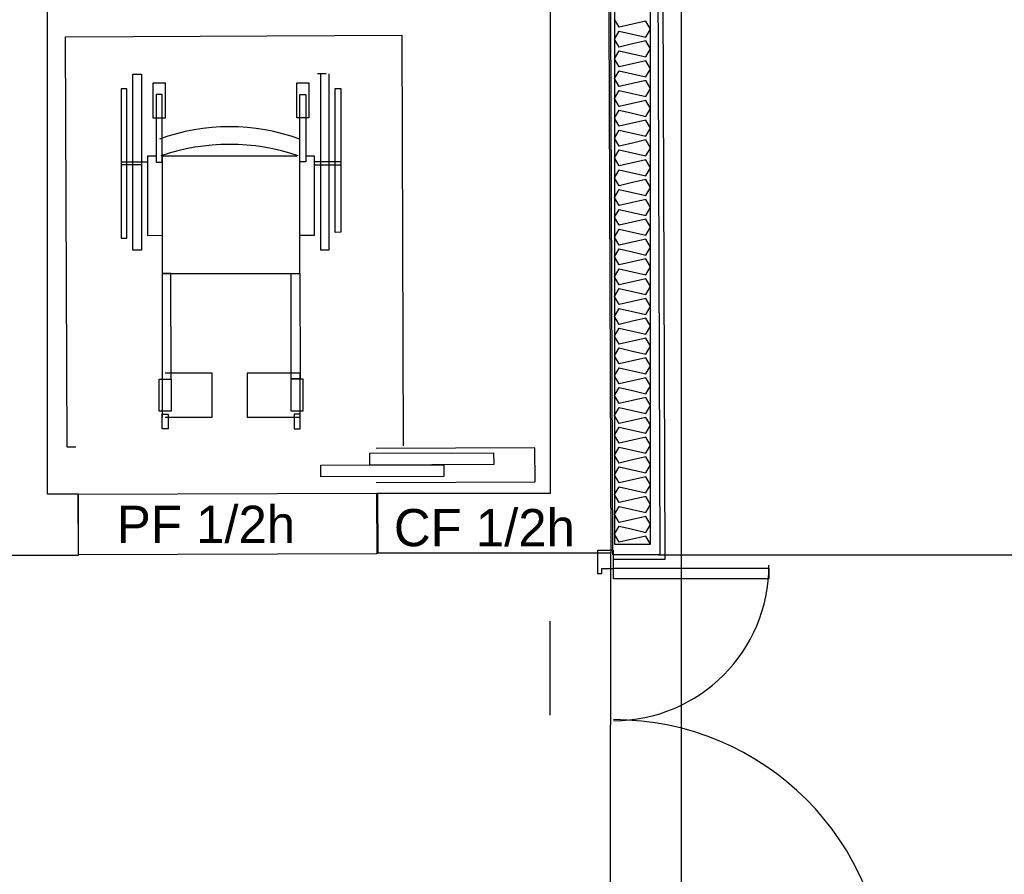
# Model space of a CAD drawing. Header units: millimetres. Extents: x -15 to 127, y -65 to 67.
# Tile 473 of 476: x 114.859 to 115.195, y 29.954 to 30.245. Entities that reach past the tile are written whole.
import ezdxf

# ---------------------------------------------------------------- set-up
doc = ezdxf.new("R2010")
doc.units = ezdxf.units.MM
doc.header["$MEASUREMENT"] = 0
doc.linetypes.add('PC_DASH_1', pattern=[0.638889, 0.277778, -0.083333, 0.055556, -0.083333, 0.055556, -0.083333])
doc.layers.add('Calque 5', color=7, linetype='Continuous')
doc.styles.get("Standard").update_dxf_attribs({"font": 'BKANT.TTF'})

msp = doc.modelspace()

# ---------------------------------------------------------------- linework, layer by layer
at = {"layer": 'Calque 5', "color": 0}
for p, q in [((115.07922, 30.06106), (115.07844, 30.29503)), ((115.07922, 30.06106), (115.07844, 30.29503)), ((114.89769, 30.16651), (114.89766, 30.22651)), ((114.89766, 30.22651), (114.90066, 30.22651)), ((114.89769, 30.16651), (114.89766, 30.22651)), ((114.89766, 30.22651), (114.90066, 30.22651)), ((114.89769, 30.16651), (114.89766, 30.22651)), ((114.89766, 30.22651), (114.90066, 30.22651)), ((114.89769, 30.16651), (114.89766, 30.22651)), ((114.89766, 30.22651), (114.90066, 30.22651)), ((114.90066, 30.22651), (114.90069, 30.16651)), ((114.90066, 30.22651), (114.90069, 30.16651)), ((114.90066, 30.22651), (114.90069, 30.16651)), ((114.90066, 30.22651), (114.90069, 30.16651)), ((114.96366, 30.22654), (114.96066, 30.22654)), ((114.96366, 30.22654), (114.96066, 30.22654)), ((114.96366, 30.22654), (114.96066, 30.22654)), ((114.96366, 30.22654), (114.96066, 30.22654)), ((114.96166, 30.22654), (114.96169, 30.16654)), ((114.96166, 30.22654), (114.96169, 30.16654)), ((114.96166, 30.22654), (114.96169, 30.16654)), ((114.96166, 30.22654), (114.96169, 30.16654)), ((114.96469, 30.16654), (114.96466, 30.22654)), ((114.96469, 30.16654), (114.96466, 30.22654)), ((114.96469, 30.16654), (114.96466, 30.22654)), ((114.96469, 30.16654), (114.96466, 30.22654)), ((114.90466, 30.22351), (114.90866, 30.22352)), ((114.90466, 30.22351), (114.90866, 30.22352)), ((114.90466, 30.22351), (114.90866, 30.22352)), ((114.90466, 30.22351), (114.90866, 30.22352)), ((114.90466, 30.21151), (114.90466, 30.22351)), ((114.90466, 30.21151), (114.90466, 30.22351)), ((114.90466, 30.21151), (114.90466, 30.22351)), ((114.90466, 30.21151), (114.90466, 30.22351)), ((114.90866, 30.22352), (114.90866, 30.21152)), ((114.90866, 30.22352), (114.90866, 30.21152)), ((114.90866, 30.22352), (114.90866, 30.21152)), ((114.90866, 30.22352), (114.90866, 30.21152)), ((114.95366, 30.21154), (114.95366, 30.22354)), ((114.95366, 30.22354), (114.95766, 30.22354)), ((114.95366, 30.21154), (114.95366, 30.22354)), ((114.95366, 30.22354), (114.95766, 30.22354)), ((114.95366, 30.21154), (114.95366, 30.22354)), ((114.95366, 30.22354), (114.95766, 30.22354)), ((114.95366, 30.21154), (114.95366, 30.22354)), ((114.95366, 30.22354), (114.95766, 30.22354)), ((114.95766, 30.22354), (114.95766, 30.21154)), ((114.95766, 30.22354), (114.95766, 30.21154)), ((114.95766, 30.22354), (114.95766, 30.21154)), ((114.95766, 30.22354), (114.95766, 30.21154)), ((114.89366, 30.22151), (114.89368, 30.17051)), ((114.89566, 30.22151), (114.89366, 30.22151)), ((114.89366, 30.22151), (114.89368, 30.17051)), ((114.89566, 30.22151), (114.89366, 30.22151)), ((114.89366, 30.22151), (114.89368, 30.17051)), ((114.89566, 30.22151), (114.89366, 30.22151)), ((114.89366, 30.22151), (114.89368, 30.17051)), ((114.89566, 30.22151), (114.89366, 30.22151)), ((114.89568, 30.17051), (114.89566, 30.22151)), ((114.89568, 30.17051), (114.89566, 30.22151)), ((114.89568, 30.17051), (114.89566, 30.22151)), ((114.89568, 30.17051), (114.89566, 30.22151)), ((114.90766, 30.21952), (114.90566, 30.21952)), ((114.90566, 30.21952), (114.90567, 30.19652)), ((114.90766, 30.21952), (114.90566, 30.21952)), ((114.90566, 30.21952), (114.90567, 30.19652)), ((114.90766, 30.21952), (114.90566, 30.21952)), ((114.90566, 30.21952), (114.90567, 30.19652)), ((114.90766, 30.21952), (114.90566, 30.21952)), ((114.90566, 30.21952), (114.90567, 30.19652)), ((114.90767, 30.19652), (114.90766, 30.21952)), ((114.90767, 30.19652), (114.90766, 30.21952)), ((114.90767, 30.19652), (114.90766, 30.21952)), ((114.90767, 30.19652), (114.90766, 30.21952)), ((114.95467, 30.19654), (114.95466, 30.21954)), ((114.95466, 30.21954), (114.95666, 30.21954)), ((114.95467, 30.19654), (114.95466, 30.21954)), ((114.95466, 30.21954), (114.95666, 30.21954)), ((114.95467, 30.19654), (114.95466, 30.21954)), ((114.95466, 30.21954), (114.95666, 30.21954)), ((114.95467, 30.19654), (114.95466, 30.21954)), ((114.95466, 30.21954), (114.95666, 30.21954)), ((114.95666, 30.21954), (114.95667, 30.19654)), ((114.95666, 30.21954), (114.95667, 30.19654)), ((114.95666, 30.21954), (114.95667, 30.19654)), ((114.95666, 30.21954), (114.95667, 30.19654)), ((114.96666, 30.22154), (114.96866, 30.22155)), ((114.96666, 30.22154), (114.96866, 30.22155)), ((114.96666, 30.22154), (114.96866, 30.22155)), ((114.96666, 30.22154), (114.96866, 30.22155)), ((114.96668, 30.17254), (114.96666, 30.22154)), ((114.96668, 30.17254), (114.96666, 30.22154)), ((114.96668, 30.17254), (114.96666, 30.22154)), ((114.96668, 30.17254), (114.96666, 30.22154)), ((114.96866, 30.22155), (114.96868, 30.17255)), ((114.96866, 30.22155), (114.96868, 30.17255)), ((114.96866, 30.22155), (114.96868, 30.17255)), ((114.96866, 30.22155), (114.96868, 30.17255)), ((114.90866, 30.21152), (114.90466, 30.21151)), ((114.90866, 30.21152), (114.90466, 30.21151)), ((114.90866, 30.21152), (114.90466, 30.21151)), ((114.90866, 30.21152), (114.90466, 30.21151)), ((114.95766, 30.21154), (114.95366, 30.21154)), ((114.95766, 30.21154), (114.95366, 30.21154)), ((114.95766, 30.21154), (114.95366, 30.21154)), ((114.95766, 30.21154), (114.95366, 30.21154)), ((114.90267, 30.19651), (114.89367, 30.19651)), ((114.90267, 30.19651), (114.89367, 30.19651)), ((114.90267, 30.19651), (114.89367, 30.19651)), ((114.90267, 30.19651), (114.89367, 30.19651)), ((114.90567, 30.19852), (114.90267, 30.19851)), ((114.90567, 30.19852), (114.90267, 30.19851)), ((114.90567, 30.19852), (114.90267, 30.19851)), ((114.90567, 30.19852), (114.90267, 30.19851)), ((114.90267, 30.19851), (114.90268, 30.17151)), ((114.90267, 30.19851), (114.90268, 30.17151)), ((114.90267, 30.19851), (114.90268, 30.17151)), ((114.90267, 30.19851), (114.90268, 30.17151)), ((114.90567, 30.19652), (114.90767, 30.19652)), ((114.90567, 30.19652), (114.90767, 30.19652)), ((114.90567, 30.19652), (114.90767, 30.19652)), ((114.90567, 30.19652), (114.90767, 30.19652)), ((114.95367, 30.19854), (114.90767, 30.19852)), ((114.95367, 30.19854), (114.90767, 30.19852)), ((114.95367, 30.19854), (114.90767, 30.19852)), ((114.95367, 30.19854), (114.90767, 30.19852)), ((114.90767, 30.19852), (114.90769, 30.15852)), ((114.90767, 30.19852), (114.90769, 30.15852)), ((114.90767, 30.19852), (114.90769, 30.15852)), ((114.90767, 30.19852), (114.90769, 30.15852)), ((114.95469, 30.15854), (114.95467, 30.19854)), ((114.95469, 30.15854), (114.95467, 30.19854)), ((114.95469, 30.15854), (114.95467, 30.19854)), ((114.95469, 30.15854), (114.95467, 30.19854)), ((114.95667, 30.19654), (114.95467, 30.19654)), ((114.95667, 30.19654), (114.95467, 30.19654)), ((114.95667, 30.19654), (114.95467, 30.19654)), ((114.95667, 30.19654), (114.95467, 30.19654)), ((114.95967, 30.19854), (114.95667, 30.19854)), ((114.95967, 30.19854), (114.95667, 30.19854)), ((114.95967, 30.19854), (114.95667, 30.19854)), ((114.95967, 30.19854), (114.95667, 30.19854)), ((114.95968, 30.17154), (114.95967, 30.19854)), ((114.95968, 30.17154), (114.95967, 30.19854)), ((114.95968, 30.17154), (114.95967, 30.19854)), ((114.95968, 30.17154), (114.95967, 30.19854)), ((114.96867, 30.19655), (114.95967, 30.19654)), ((114.96867, 30.19655), (114.95967, 30.19654)), ((114.96867, 30.19655), (114.95967, 30.19654)), ((114.96867, 30.19655), (114.95967, 30.19654)), ((114.90067, 30.19551), (114.89367, 30.19551)), ((114.90067, 30.19551), (114.89367, 30.19551)), ((114.90067, 30.19551), (114.89367, 30.19551)), ((114.90067, 30.19551), (114.89367, 30.19551)), ((114.95967, 30.19554), (114.96867, 30.19555)), ((114.95967, 30.19554), (114.96867, 30.19555)), ((114.95967, 30.19554), (114.96867, 30.19555)), ((114.95967, 30.19554), (114.96867, 30.19555)), ((114.96868, 30.17255), (114.96668, 30.17254)), ((114.96868, 30.17255), (114.96668, 30.17254)), ((114.96868, 30.17255), (114.96668, 30.17254)), ((114.96868, 30.17255), (114.96668, 30.17254)), ((114.89368, 30.17051), (114.89568, 30.17051)), ((114.89368, 30.17051), (114.89568, 30.17051)), ((114.89368, 30.17051), (114.89568, 30.17051)), ((114.89368, 30.17051), (114.89568, 30.17051)), ((114.90268, 30.17151), (114.90768, 30.17152)), ((114.90268, 30.17151), (114.90768, 30.17152)), ((114.90268, 30.17151), (114.90768, 30.17152)), ((114.90268, 30.17151), (114.90768, 30.17152)), ((114.95468, 30.17154), (114.95968, 30.17154)), ((114.95468, 30.17154), (114.95968, 30.17154)), ((114.95468, 30.17154), (114.95968, 30.17154)), ((114.95468, 30.17154), (114.95968, 30.17154)), ((114.90069, 30.16651), (114.89769, 30.16651)), ((114.90069, 30.16651), (114.89769, 30.16651)), ((114.90069, 30.16651), (114.89769, 30.16651)), ((114.90069, 30.16651), (114.89769, 30.16651)), ((114.96169, 30.16654), (114.96469, 30.16654)), ((114.96169, 30.16654), (114.96469, 30.16654)), ((114.96169, 30.16654), (114.96469, 30.16654)), ((114.96169, 30.16654), (114.96469, 30.16654)), ((114.90769, 30.15852), (114.95469, 30.15854)), ((114.90769, 30.15852), (114.95469, 30.15854)), ((114.90769, 30.15852), (114.95469, 30.15854)), ((114.90769, 30.15852), (114.95469, 30.15854)), ((114.90769, 30.15852), (114.90771, 30.12252)), ((114.91069, 30.15852), (114.90769, 30.15852)), ((114.90769, 30.15852), (114.90771, 30.12252)), ((114.91069, 30.15852), (114.90769, 30.15852)), ((114.90769, 30.15852), (114.90771, 30.12252)), ((114.91069, 30.15852), (114.90769, 30.15852)), ((114.90769, 30.15852), (114.90771, 30.12252)), ((114.91069, 30.15852), (114.90769, 30.15852)), ((114.91071, 30.12252), (114.91069, 30.15852)), ((114.91071, 30.12252), (114.91069, 30.15852)), ((114.91071, 30.12252), (114.91069, 30.15852)), ((114.91071, 30.12252), (114.91069, 30.15852)), ((114.95171, 30.12254), (114.95169, 30.15854)), ((114.95169, 30.15854), (114.95469, 30.15854)), ((114.95171, 30.12254), (114.95169, 30.15854)), ((114.95169, 30.15854), (114.95469, 30.15854)), ((114.95171, 30.12254), (114.95169, 30.15854)), ((114.95169, 30.15854), (114.95469, 30.15854)), ((114.95171, 30.12254), (114.95169, 30.15854)), ((114.95169, 30.15854), (114.95469, 30.15854)), ((114.95469, 30.15854), (114.95471, 30.12254)), ((114.95469, 30.15854), (114.95471, 30.12254)), ((114.95469, 30.15854), (114.95471, 30.12254)), ((114.95469, 30.15854), (114.95471, 30.12254)), ((114.90671, 30.11152), (114.90671, 30.12252)), ((114.90671, 30.12252), (114.91071, 30.12252)), ((114.90671, 30.11152), (114.90671, 30.12252)), ((114.90671, 30.12252), (114.91071, 30.12252)), ((114.90671, 30.11152), (114.90671, 30.12252)), ((114.90671, 30.12252), (114.91071, 30.12252)), ((114.90671, 30.11152), (114.90671, 30.12252)), ((114.90671, 30.12252), (114.91071, 30.12252)), ((114.90771, 30.12452), (114.90771, 30.10952)), ((114.90771, 30.12452), (114.90771, 30.10952)), ((114.90771, 30.12452), (114.90771, 30.10952)), ((114.90771, 30.12452), (114.90771, 30.10952)), ((114.90771, 30.12252), (114.91071, 30.12252)), ((114.90771, 30.12252), (114.91071, 30.12252)), ((114.90771, 30.12252), (114.91071, 30.12252)), ((114.90771, 30.12252), (114.91071, 30.12252)), ((114.92471, 30.12452), (114.90871, 30.12452)), ((114.92471, 30.12452), (114.90871, 30.12452)), ((114.92471, 30.12452), (114.90871, 30.12452)), ((114.92471, 30.12452), (114.90871, 30.12452)), ((114.91071, 30.12252), (114.91071, 30.11152)), ((114.91071, 30.12252), (114.91071, 30.11152)), ((114.91071, 30.12252), (114.91071, 30.11152)), ((114.91071, 30.12252), (114.91071, 30.11152)), ((114.92471, 30.10952), (114.92471, 30.12452)), ((114.92471, 30.10952), (114.92471, 30.12452)), ((114.92471, 30.10952), (114.92471, 30.12452)), ((114.92471, 30.10952), (114.92471, 30.12452)), ((114.95471, 30.12454), (114.93671, 30.12453)), ((114.95471, 30.12454), (114.93671, 30.12453)), ((114.95471, 30.12454), (114.93671, 30.12453)), ((114.95471, 30.12454), (114.93671, 30.12453)), ((114.93671, 30.12453), (114.93671, 30.10953)), ((114.93671, 30.12453), (114.93671, 30.10953)), ((114.93671, 30.12453), (114.93671, 30.10953)), ((114.93671, 30.12453), (114.93671, 30.10953)), ((114.95471, 30.12254), (114.95171, 30.12254)), ((114.95171, 30.11154), (114.95171, 30.12254)), ((114.95171, 30.12254), (114.95571, 30.12254)), ((114.95471, 30.12254), (114.95171, 30.12254)), ((114.95171, 30.11154), (114.95171, 30.12254)), ((114.95171, 30.12254), (114.95571, 30.12254)), ((114.95471, 30.12254), (114.95171, 30.12254)), ((114.95171, 30.11154), (114.95171, 30.12254)), ((114.95171, 30.12254), (114.95571, 30.12254)), ((114.95471, 30.12254), (114.95171, 30.12254)), ((114.95171, 30.11154), (114.95171, 30.12254)), ((114.95171, 30.12254), (114.95571, 30.12254)), ((114.95471, 30.10954), (114.95471, 30.12454)), ((114.95471, 30.10954), (114.95471, 30.12454)), ((114.95471, 30.10954), (114.95471, 30.12454)), ((114.95471, 30.10954), (114.95471, 30.12454)), ((114.95571, 30.12254), (114.95571, 30.11154)), ((114.95571, 30.12254), (114.95571, 30.11154)), ((114.95571, 30.12254), (114.95571, 30.11154)), ((114.95571, 30.12254), (114.95571, 30.11154)), ((114.91071, 30.11152), (114.90671, 30.11152)), ((114.91071, 30.11152), (114.90671, 30.11152)), ((114.91071, 30.11152), (114.90671, 30.11152)), ((114.91071, 30.11152), (114.90671, 30.11152)), ((114.90772, 30.10552), (114.90771, 30.11052)), ((114.90771, 30.11052), (114.90971, 30.11052)), ((114.90772, 30.10552), (114.90771, 30.11052)), ((114.90771, 30.11052), (114.90971, 30.11052)), ((114.90772, 30.10552), (114.90771, 30.11052)), ((114.90771, 30.11052), (114.90971, 30.11052)), ((114.90772, 30.10552), (114.90771, 30.11052)), ((114.90771, 30.11052), (114.90971, 30.11052)), ((114.90871, 30.10952), (114.92471, 30.10952)), ((114.90871, 30.10952), (114.92471, 30.10952)), ((114.90871, 30.10952), (114.92471, 30.10952)), ((114.90871, 30.10952), (114.92471, 30.10952)), ((114.90971, 30.11052), (114.90972, 30.10552)), ((114.90971, 30.11052), (114.90972, 30.10552)), ((114.90971, 30.11052), (114.90972, 30.10552)), ((114.90971, 30.11052), (114.90972, 30.10552)), ((114.93671, 30.10953), (114.95471, 30.10954)), ((114.93671, 30.10953), (114.95471, 30.10954)), ((114.93671, 30.10953), (114.95471, 30.10954)), ((114.93671, 30.10953), (114.95471, 30.10954)), ((114.95571, 30.11154), (114.95171, 30.11154)), ((114.95571, 30.11154), (114.95171, 30.11154)), ((114.95571, 30.11154), (114.95171, 30.11154)), ((114.95571, 30.11154), (114.95171, 30.11154)), ((114.95271, 30.11054), (114.95272, 30.10554)), ((114.95471, 30.11054), (114.95271, 30.11054)), ((114.95271, 30.11054), (114.95272, 30.10554)), ((114.95471, 30.11054), (114.95271, 30.11054)), ((114.95271, 30.11054), (114.95272, 30.10554)), ((114.95471, 30.11054), (114.95271, 30.11054)), ((114.95271, 30.11054), (114.95272, 30.10554)), ((114.95471, 30.11054), (114.95271, 30.11054)), ((114.95472, 30.10554), (114.95471, 30.11054)), ((114.95472, 30.10554), (114.95471, 30.11054)), ((114.95472, 30.10554), (114.95471, 30.11054)), ((114.95472, 30.10554), (114.95471, 30.11054)), ((114.90972, 30.10552), (114.90772, 30.10552)), ((114.90972, 30.10552), (114.90772, 30.10552)), ((114.90972, 30.10552), (114.90772, 30.10552)), ((114.90972, 30.10552), (114.90772, 30.10552)), ((114.95272, 30.10554), (114.95472, 30.10554)), ((114.95272, 30.10554), (114.95472, 30.10554)), ((114.95272, 30.10554), (114.95472, 30.10554)), ((114.95272, 30.10554), (114.95472, 30.10554)), ((115.07698, 30.06257), (115.44908, 30.06257)), ((115.07698, 30.06257), (115.44908, 30.06257)), ((115.06163, 30.06106), (115.07922, 30.06106)), ((115.06163, 30.06106), (115.07922, 30.06106))]:
    msp.add_line(p, q, dxfattribs=at)
at = {"layer": 'Calque 5', "color": 0, "linetype": 'PC_DASH_1'}
for p, q in [((115.06058, 30.06312), (115.05981, 29.20813)), ((115.06058, 30.06312), (115.05981, 29.20813)), ((115.04001, 29.23013), (115.04001, 30.03995)), ((115.04001, 29.23013), (115.04001, 30.03995))]:
    msp.add_line(p, q, dxfattribs=at)
at = {"layer": 'Calque 5', "color": 0}
for points in [[(115.44151, 29.1921), (111.05061, 29.1921), (111.05061, 29.70111), (111.20672, 29.70111), (111.20672, 30.07369), (111.30118, 30.07369), (111.29987, 31.01694), (112.05683, 31.01825), (112.05683, 30.71389), (114.51269, 30.71389), (114.51269, 30.77686), (114.89052, 30.77686), (114.88527, 30.29934), (115.08468, 30.29934), (115.08468, 29.89002), (115.33131, 29.89527), (115.44151, 29.1921)], [(115.44151, 29.1921), (111.05061, 29.1921), (111.05061, 29.70111), (111.20672, 29.70111), (111.20672, 30.07369), (111.30118, 30.07369), (111.29987, 31.01694), (112.05683, 31.01825), (112.05683, 30.71389), (114.51269, 30.71389), (114.51269, 30.77686), (114.89052, 30.77686), (114.88527, 30.29934), (115.08468, 30.29934), (115.08468, 29.89002), (115.33131, 29.89527), (115.44151, 29.1921)], [(114.8853, 30.77329), (114.8853, 30.29373), (115.07659, 30.29353), (115.07737, 30.06256), (115.06134, 30.06256), (115.06055, 30.27753), (114.8693, 30.27775), (114.8693, 30.75724), (114.76124, 30.75726), (114.76124, 30.7733), (114.8853, 30.77329)], [(114.8853, 30.77329), (114.8853, 30.29373), (115.07659, 30.29353), (115.07737, 30.06256), (115.06134, 30.06256), (115.06055, 30.27753), (114.8693, 30.27775), (114.8693, 30.75724), (114.76124, 30.75726), (114.76124, 30.7733), (114.8853, 30.77329)], [(114.84865, 30.0624), (114.8791, 30.0624), (114.8791, 30.08323), (114.86857, 30.08323), (114.86857, 30.2574), (115.04001, 30.2574), (115.04001, 30.08344), (115.03979, 30.08344), (114.98116, 30.08344), (114.98123, 30.06325), (115.04001, 30.06325), (115.04078, 30.06329), (115.06078, 30.06329), (115.06001, 30.2774), (114.86875, 30.2774), (114.86875, 30.75624), (114.86932, 30.75651), (114.76566, 30.75651)], [(114.84865, 30.0624), (114.8791, 30.0624), (114.8791, 30.08323), (114.86857, 30.08323), (114.86857, 30.2574), (115.04001, 30.2574), (115.04001, 30.08344), (115.03979, 30.08344), (114.98116, 30.08344), (114.98123, 30.06325), (115.04001, 30.06325), (115.04078, 30.06329), (115.06078, 30.06329), (115.06001, 30.2774), (114.86875, 30.2774), (114.86875, 30.75624), (114.86932, 30.75651), (114.76566, 30.75651)], [(115.07421, 30.0662), (115.07421, 30.2925), (115.06201, 30.2925), (115.06201, 30.0662), (115.07421, 30.0662)], [(115.07421, 30.0662), (115.07421, 30.2925), (115.06201, 30.2925), (115.06201, 30.0662), (115.07421, 30.0662)], [(115.07421, 30.0662), (115.07268, 30.06892), (115.06811, 30.06789), (115.06353, 30.06686), (115.06201, 30.06958), (115.06353, 30.0723), (115.06811, 30.07127), (115.07268, 30.07023), (115.07421, 30.07296), (115.07268, 30.07568), (115.06811, 30.07465), (115.06353, 30.07361), (115.06201, 30.07633), (115.06353, 30.07906), (115.06811, 30.07802), (115.07268, 30.07699), (115.07421, 30.07971), (115.07268, 30.08243), (115.06811, 30.0814), (115.06353, 30.08037), (115.06201, 30.08309), (115.06353, 30.08581), (115.06811, 30.08478), (115.07268, 30.08375), (115.07421, 30.08647), (115.07268, 30.08919), (115.06811, 30.08816), (115.06353, 30.08712), (115.06201, 30.08984), (115.06353, 30.09257), (115.06811, 30.09153), (115.07268, 30.0905), (115.07421, 30.09322), (115.07268, 30.09594), (115.06811, 30.09491), (115.06353, 30.09388), (115.06201, 30.0966), (115.06353, 30.09932), (115.06811, 30.09829), (115.07268, 30.09726), (115.07421, 30.09998), (115.07268, 30.1027), (115.06811, 30.10167), (115.06353, 30.10063), (115.06201, 30.10336), (115.06353, 30.10608), (115.06811, 30.10504), (115.07268, 30.10401), (115.07421, 30.10673), (115.07268, 30.10945), (115.06811, 30.10842), (115.06353, 30.10739), (115.06201, 30.11011), (115.06353, 30.11283), (115.06811, 30.1118), (115.07268, 30.11077), (115.07421, 30.11349), (115.07268, 30.11621), (115.06811, 30.11518), (115.06353, 30.11414), (115.06201, 30.11687), (115.06353, 30.11959), (115.06811, 30.11855), (115.07268, 30.11752), (115.07421, 30.12024), (115.07268, 30.12296), (115.06811, 30.12193), (115.06353, 30.1209), (115.06201, 30.12362), (115.06353, 30.12634), (115.06811, 30.12531), (115.07268, 30.12428), (115.07421, 30.127), (115.07268, 30.12972), (115.06811, 30.12869), (115.06353, 30.12765), (115.06201, 30.13038), (115.06353, 30.1331), (115.06811, 30.13206), (115.07268, 30.13103), (115.07421, 30.13375), (115.07268, 30.13648), (115.06811, 30.13544), (115.06353, 30.13441), (115.06201, 30.13713), (115.06353, 30.13985), (115.06811, 30.13882), (115.07268, 30.13779), (115.07421, 30.14051), (115.07268, 30.14323), (115.06811, 30.1422), (115.06353, 30.14116), (115.06201, 30.14389), (115.06353, 30.14661), (115.06811, 30.14557), (115.07268, 30.14454), (115.07421, 30.14726), (115.07268, 30.14999), (115.06811, 30.14895), (115.06353, 30.14792), (115.06201, 30.15064), (115.06353, 30.15336), (115.06811, 30.15233), (115.07268, 30.1513), (115.07421, 30.15402), (115.07268, 30.15674), (115.06811, 30.15571), (115.06353, 30.15467), (115.06201, 30.1574), (115.06353, 30.16012), (115.06811, 30.15909), (115.07268, 30.15805), (115.07421, 30.16077), (115.07268, 30.1635), (115.06811, 30.16246), (115.06353, 30.16143), (115.06201, 30.16415), (115.06353, 30.16687), (115.06811, 30.16584), (115.07268, 30.16481), (115.07421, 30.16753), (115.07268, 30.17025), (115.06811, 30.16922), (115.06353, 30.16818), (115.06201, 30.17091), (115.06353, 30.17363), (115.06811, 30.1726), (115.07268, 30.17156), (115.07421, 30.17428), (115.07268, 30.17701), (115.06811, 30.17597), (115.06353, 30.17494), (115.06201, 30.17766), (115.06353, 30.18038), (115.06811, 30.17935), (115.07268, 30.17832), (115.07421, 30.18104), (115.07268, 30.18376), (115.06811, 30.18273), (115.06353, 30.1817), (115.06201, 30.18442), (115.06353, 30.18714), (115.06811, 30.18611), (115.07268, 30.18507), (115.07421, 30.18779), (115.07268, 30.19052), (115.06811, 30.18948), (115.06353, 30.18845), (115.06201, 30.19117), (115.06353, 30.19389), (115.06811, 30.19286), (115.07268, 30.19183), (115.07421, 30.19455), (115.07268, 30.19727), (115.06811, 30.19624), (115.06353, 30.19521), (115.06201, 30.19793), (115.06353, 30.20065), (115.06811, 30.19962), (115.07268, 30.19858), (115.07421, 30.2013), (115.07268, 30.20403), (115.06811, 30.20299), (115.06353, 30.20196), (115.06201, 30.20468), (115.06353, 30.2074), (115.06811, 30.20637), (115.07268, 30.20534), (115.07421, 30.20806), (115.07268, 30.21078), (115.06811, 30.20975), (115.06353, 30.20872), (115.06201, 30.21144), (115.06353, 30.21416), (115.06811, 30.21313), (115.07268, 30.21209), (115.07421, 30.21482), (115.07268, 30.21754), (115.06811, 30.2165), (115.06353, 30.21547), (115.06201, 30.21819), (115.06353, 30.22091), (115.06811, 30.21988), (115.07268, 30.21885), (115.07421, 30.22157), (115.07268, 30.22429), (115.06811, 30.22326), (115.06353, 30.22223), (115.06201, 30.22495), (115.06353, 30.22767), (115.06811, 30.22664), (115.07268, 30.2256), (115.07421, 30.22833), (115.07268, 30.23105), (115.06811, 30.23001), (115.06353, 30.22898), (115.06201, 30.2317), (115.06353, 30.23443), (115.06811, 30.23339), (115.07268, 30.23236), (115.07421, 30.23508), (115.07268, 30.2378), (115.06811, 30.23677), (115.06353, 30.23574), (115.06201, 30.23846), (115.06353, 30.24118), (115.06811, 30.24015), (115.07268, 30.23911), (115.07421, 30.24184), (115.07268, 30.24456), (115.06811, 30.24352), (115.06353, 30.24249), (115.06201, 30.24521)], [(115.07421, 30.0662), (115.07268, 30.06892), (115.06811, 30.06789), (115.06353, 30.06686), (115.06201, 30.06958), (115.06353, 30.0723), (115.06811, 30.07127), (115.07268, 30.07023), (115.07421, 30.07296), (115.07268, 30.07568), (115.06811, 30.07465), (115.06353, 30.07361), (115.06201, 30.07633), (115.06353, 30.07906), (115.06811, 30.07802), (115.07268, 30.07699), (115.07421, 30.07971), (115.07268, 30.08243), (115.06811, 30.0814), (115.06353, 30.08037), (115.06201, 30.08309), (115.06353, 30.08581), (115.06811, 30.08478), (115.07268, 30.08375), (115.07421, 30.08647), (115.07268, 30.08919), (115.06811, 30.08816), (115.06353, 30.08712), (115.06201, 30.08984), (115.06353, 30.09257), (115.06811, 30.09153), (115.07268, 30.0905), (115.07421, 30.09322), (115.07268, 30.09594), (115.06811, 30.09491), (115.06353, 30.09388), (115.06201, 30.0966), (115.06353, 30.09932), (115.06811, 30.09829), (115.07268, 30.09726), (115.07421, 30.09998), (115.07268, 30.1027), (115.06811, 30.10167), (115.06353, 30.10063), (115.06201, 30.10336), (115.06353, 30.10608), (115.06811, 30.10504), (115.07268, 30.10401), (115.07421, 30.10673), (115.07268, 30.10945), (115.06811, 30.10842), (115.06353, 30.10739), (115.06201, 30.11011), (115.06353, 30.11283), (115.06811, 30.1118), (115.07268, 30.11077), (115.07421, 30.11349), (115.07268, 30.11621), (115.06811, 30.11518), (115.06353, 30.11414), (115.06201, 30.11687), (115.06353, 30.11959), (115.06811, 30.11855), (115.07268, 30.11752), (115.07421, 30.12024), (115.07268, 30.12296), (115.06811, 30.12193), (115.06353, 30.1209), (115.06201, 30.12362), (115.06353, 30.12634), (115.06811, 30.12531), (115.07268, 30.12428), (115.07421, 30.127), (115.07268, 30.12972), (115.06811, 30.12869), (115.06353, 30.12765), (115.06201, 30.13038), (115.06353, 30.1331), (115.06811, 30.13206), (115.07268, 30.13103), (115.07421, 30.13375), (115.07268, 30.13648), (115.06811, 30.13544), (115.06353, 30.13441), (115.06201, 30.13713), (115.06353, 30.13985), (115.06811, 30.13882), (115.07268, 30.13779), (115.07421, 30.14051), (115.07268, 30.14323), (115.06811, 30.1422), (115.06353, 30.14116), (115.06201, 30.14389), (115.06353, 30.14661), (115.06811, 30.14557), (115.07268, 30.14454), (115.07421, 30.14726), (115.07268, 30.14999), (115.06811, 30.14895), (115.06353, 30.14792), (115.06201, 30.15064), (115.06353, 30.15336), (115.06811, 30.15233), (115.07268, 30.1513), (115.07421, 30.15402), (115.07268, 30.15674), (115.06811, 30.15571), (115.06353, 30.15467), (115.06201, 30.1574), (115.06353, 30.16012), (115.06811, 30.15909), (115.07268, 30.15805), (115.07421, 30.16077), (115.07268, 30.1635), (115.06811, 30.16246), (115.06353, 30.16143), (115.06201, 30.16415), (115.06353, 30.16687), (115.06811, 30.16584), (115.07268, 30.16481), (115.07421, 30.16753), (115.07268, 30.17025), (115.06811, 30.16922), (115.06353, 30.16818), (115.06201, 30.17091), (115.06353, 30.17363), (115.06811, 30.1726), (115.07268, 30.17156), (115.07421, 30.17428), (115.07268, 30.17701), (115.06811, 30.17597), (115.06353, 30.17494), (115.06201, 30.17766), (115.06353, 30.18038), (115.06811, 30.17935), (115.07268, 30.17832), (115.07421, 30.18104), (115.07268, 30.18376), (115.06811, 30.18273), (115.06353, 30.1817), (115.06201, 30.18442), (115.06353, 30.18714), (115.06811, 30.18611), (115.07268, 30.18507), (115.07421, 30.18779), (115.07268, 30.19052), (115.06811, 30.18948), (115.06353, 30.18845), (115.06201, 30.19117), (115.06353, 30.19389), (115.06811, 30.19286), (115.07268, 30.19183), (115.07421, 30.19455), (115.07268, 30.19727), (115.06811, 30.19624), (115.06353, 30.19521), (115.06201, 30.19793), (115.06353, 30.20065), (115.06811, 30.19962), (115.07268, 30.19858), (115.07421, 30.2013), (115.07268, 30.20403), (115.06811, 30.20299), (115.06353, 30.20196), (115.06201, 30.20468), (115.06353, 30.2074), (115.06811, 30.20637), (115.07268, 30.20534), (115.07421, 30.20806), (115.07268, 30.21078), (115.06811, 30.20975), (115.06353, 30.20872), (115.06201, 30.21144), (115.06353, 30.21416), (115.06811, 30.21313), (115.07268, 30.21209), (115.07421, 30.21482), (115.07268, 30.21754), (115.06811, 30.2165), (115.06353, 30.21547), (115.06201, 30.21819), (115.06353, 30.22091), (115.06811, 30.21988), (115.07268, 30.21885), (115.07421, 30.22157), (115.07268, 30.22429), (115.06811, 30.22326), (115.06353, 30.22223), (115.06201, 30.22495), (115.06353, 30.22767), (115.06811, 30.22664), (115.07268, 30.2256), (115.07421, 30.22833), (115.07268, 30.23105), (115.06811, 30.23001), (115.06353, 30.22898), (115.06201, 30.2317), (115.06353, 30.23443), (115.06811, 30.23339), (115.07268, 30.23236), (115.07421, 30.23508), (115.07268, 30.2378), (115.06811, 30.23677), (115.06353, 30.23574), (115.06201, 30.23846), (115.06353, 30.24118), (115.06811, 30.24015), (115.07268, 30.23911), (115.07421, 30.24184), (115.07268, 30.24456), (115.06811, 30.24352), (115.06353, 30.24249), (115.06201, 30.24521)], [(114.87827, 30.09927), (114.87524, 30.09926), (114.87474, 30.23926), (114.98939, 30.23973), (114.98989, 30.09973)], [(114.87827, 30.09927), (114.87524, 30.09926), (114.87474, 30.23926), (114.98939, 30.23973), (114.98989, 30.09973)], [(114.98073, 30.08718), (115.03488, 30.08742), (115.03484, 30.0991), (114.98069, 30.09886)], [(114.98073, 30.08718), (115.03488, 30.08742), (115.03484, 30.0991), (114.98069, 30.09886)], [(114.97854, 30.09718), (115.02075, 30.09736), (115.02077, 30.09336), (114.97856, 30.09318), (114.97854, 30.09718)], [(114.97854, 30.09718), (115.02075, 30.09736), (115.02077, 30.09336), (114.97856, 30.09318), (114.97854, 30.09718)], [(114.96179, 30.09312), (115.00371, 30.09329), (115.00372, 30.08929), (114.9618, 30.08912), (114.96179, 30.09312)], [(114.96179, 30.09312), (115.00371, 30.09329), (115.00372, 30.08929), (114.9618, 30.08912), (114.96179, 30.09312)], [(114.87901, 30.08324), (114.98078, 30.08359), (114.98087, 30.06295), (114.8791, 30.06259), (114.87901, 30.08324)], [(114.87901, 30.08324), (114.98078, 30.08359), (114.98087, 30.06295), (114.8791, 30.06259), (114.87901, 30.08324)], [(115.06163, 30.06405), (115.05613, 30.06405), (115.05613, 30.05619), (115.05763, 30.05619), (115.05763, 30.05788), (115.06163, 30.05788), (115.06163, 30.06405)], [(115.06163, 30.06405), (115.05613, 30.06405), (115.05613, 30.05619), (115.05763, 30.05619), (115.05763, 30.05788), (115.06163, 30.05788), (115.06163, 30.06405)], [(115.11463, 30.058), (115.11463, 30.05434), (115.06163, 30.05434), (115.06163, 30.058), (115.11463, 30.058)], [(115.11463, 30.058), (115.11463, 30.05434), (115.06163, 30.05434), (115.06163, 30.058), (115.11463, 30.058)]]:
    msp.add_lwpolyline(points, dxfattribs=at)
for centre, radius, start, end in [((114.9307, 30.13853), 0.07, 70.0278, 110.0278), ((114.9307, 30.13853), 0.07, 70.0278, 110.0278), ((114.9307, 30.13853), 0.07, 70.0278, 110.0278), ((114.9307, 30.13853), 0.07, 70.0278, 110.0278), ((114.9307, 30.13053), 0.072, 71.0278, 109.0278), ((114.9307, 30.13053), 0.072, 71.0278, 109.0278), ((114.9307, 30.13053), 0.072, 71.0278, 109.0278), ((114.9307, 30.13053), 0.072, 71.0278, 109.0278), ((115.06163, 30.059), 0.053, 270, 0), ((115.06163, 30.059), 0.053, 270, 0), ((115.06163, 29.91336), 0.093, 0, 90), ((115.06163, 29.91336), 0.093, 0, 90)]:
    msp.add_arc(centre, radius, start, end, dxfattribs=at)

# ---------------------------------------------------------------- texts
at = {"layer": 'Calque 5', "color": 0, "char_height": 0.012678, "width": 0.0705556, "attachment_point": 1}
for s, insert in [('{\\fArial|b0|i0|c0|p34;\\W0.98;PF 1/2h}', (114.89225, 30.07931)), ('{\\fArial|b0|i0|c0|p34;\\W0.98;PF 1/2h}', (114.89225, 30.07931)), ('{\\fArial|b0|i0|c0|p34;\\W0.98;CF 1/2h}', (114.98672, 30.07818)), ('{\\fArial|b0|i0|c0|p34;\\W0.98;CF 1/2h}', (114.98672, 30.07818))]:
    msp.add_mtext(s, dxfattribs=dict(at, insert=insert))

doc.saveas('drawing.dxf')
